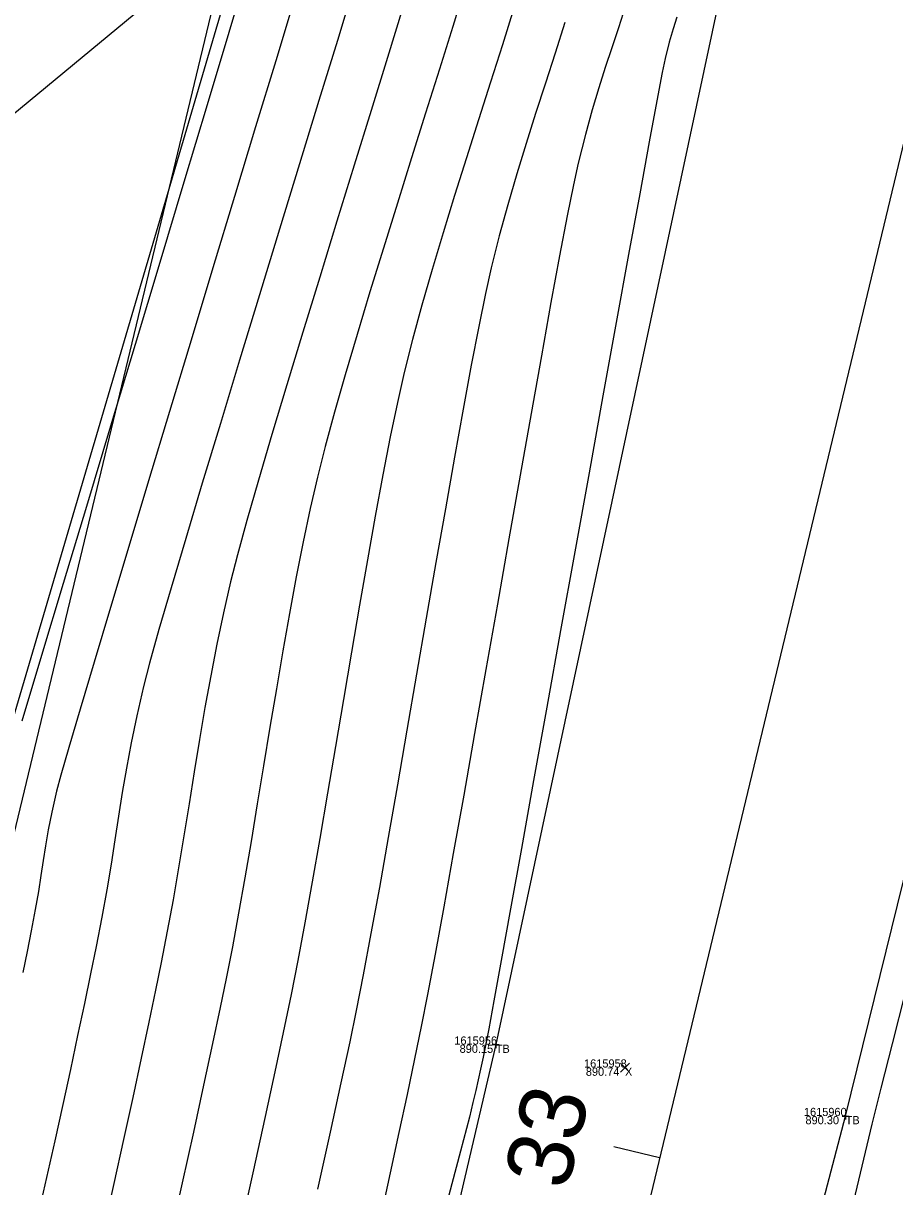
# Model space of a CAD drawing. Extents: x 1957117 to 1971063, y 701601 to 715861.
# Drawn here: x 1963107.6 to 1963144.77, y 705255.48 to 705305.12 of the extents above; entities that cross this region are included whole.
import ezdxf

# ---------------------------------------------------------------- set-up
doc = ezdxf.new("R2010")
doc.units = 0
for name, color, linetype in [('AP_X_Lights', 7, 'Continuous'), ('DT_X_Break_Line', 7, 'Continuous'), ('DT_X_Contour_Major', 7, 'Continuous'), ('DT_X_Contour_Minor', 7, 'Continuous'), ('GE_X_CL_20', 7, 'Continuous'), ('HY_X_Water_Edge', 7, 'Continuous'), ('PV_P_Drive', 7, 'Continuous'), ('PV_P_Shoulder', 7, 'Continuous'), ('RS_Raster1', 7, 'Continuous'), ('RW_X_Esmt_RR', 7, 'Continuous'), ('SC_Scratch1', 7, 'Continuous'), ('SC_Shading5', 7, 'Continuous'), ('VG_X_Tree_Line_Rt', 7, 'Continuous')]:
    doc.layers.add(name, color=color, linetype=linetype)

msp = doc.modelspace()

# ---------------------------------------------------------------- linework, layer by layer
at = {"layer": 'AP_X_Lights'}
for p, q in [((1963133.072, 705260.371), (1963133.46, 705260.761)), ((1963133.072, 705260.761), (1963133.46, 705260.371))]:
    msp.add_line(p, q, dxfattribs=at)
at = {"layer": 'DT_X_Break_Line'}
for points in [[(1963059.618, 705072.384), (1963067.267, 705121.949), (1963084.435, 705172.155), (1963089.948, 705219.61), (1963104.733, 705267.194), (1963118.935, 705315.406), (1963122.413, 705362.88), (1963135.773, 705414.457), (1963142.701, 705466.671), (1963157.121, 705507.344), (1963171.033, 705561.75), (1963190.964, 705600.578), (1963199.065, 705656.682), (1963210.848, 705704.455), (1963218.329, 705756.178)], [(1963248.355, 705747.376), (1963235.759, 705698.829), (1963221.229, 705652.053), (1963207.844, 705601.615), (1963200.47, 705556.329), (1963185.917, 705507.018), (1963175.154, 705452.621), (1963160.398, 705408.434), (1963150.566, 705354.43), (1963137.351, 705306.484), (1963127.753, 705261.545), (1963117.087, 705216.019), (1963104.746, 705164.3), (1963091.28, 705116.393), (1963081.686, 705067.168)], [(1963097.69, 705062.728), (1963110.134, 705110.941), (1963118.179, 705161.08), (1963129.819, 705210.034), (1963142.677, 705258.498), (1963154.883, 705308.22), (1963169.696, 705358.61), (1963178.568, 705401.323), (1963191.579, 705451.786), (1963203.047, 705496.926), (1963213.073, 705549.098), (1963225.99, 705592.54), (1963238.509, 705645.64), (1963250.08, 705699.351), (1963260.722, 705745.719)]]:
    msp.add_lwpolyline(points, dxfattribs=at)
at = {"layer": 'DT_X_Contour_Major'}
for points in [[(1963123.796, 705305.793), (1963123.141, 705303.665), (1963122.444, 705301.407), (1963121.719, 705299.063), (1963120.982, 705296.676), (1963120.247, 705294.291), (1963119.53, 705291.951), (1963118.846, 705289.699), (1963118.209, 705287.579), (1963117.635, 705285.635), (1963117.139, 705283.911), (1963116.735, 705282.45), (1963116.44, 705281.295), (1963116.137, 705279.972), (1963115.857, 705278.634), (1963115.597, 705277.284), (1963115.352, 705275.924), (1963115.119, 705274.558), (1963114.894, 705273.189), (1963114.672, 705271.818), (1963114.45, 705270.449), (1963114.225, 705269.085), (1963113.992, 705267.728), (1963113.747, 705266.381), (1963113.486, 705265.046), (1963113.246, 705263.876), (1963112.958, 705262.508), (1963112.631, 705260.971), (1963112.269, 705259.292), (1963111.88, 705257.501), (1963111.468, 705255.626), (1963111.041, 705253.695)], [(1963123.796, 705305.793), (1963123.141, 705303.665), (1963122.444, 705301.407), (1963121.719, 705299.063), (1963120.982, 705296.676), (1963120.247, 705294.291), (1963119.53, 705291.951), (1963118.846, 705289.699), (1963118.209, 705287.579), (1963117.635, 705285.635), (1963117.139, 705283.911), (1963116.735, 705282.45), (1963116.44, 705281.295), (1963116.137, 705279.972), (1963115.857, 705278.634), (1963115.597, 705277.284), (1963115.352, 705275.924), (1963115.119, 705274.558), (1963114.894, 705273.189), (1963114.672, 705271.818), (1963114.45, 705270.449), (1963114.225, 705269.085), (1963113.992, 705267.728), (1963113.747, 705266.381), (1963113.486, 705265.046), (1963113.246, 705263.876), (1963112.958, 705262.508), (1963112.631, 705260.971), (1963112.269, 705259.292), (1963111.88, 705257.501), (1963111.468, 705255.626), (1963111.041, 705253.695)], [(1963135.48, 705305.378), (1963135.319, 705304.883), (1963135.154, 705304.32), (1963134.975, 705303.622), (1963134.853, 705303.026), (1963134.623, 705301.814), (1963134.298, 705300.064), (1963133.893, 705297.853), (1963133.42, 705295.257), (1963132.893, 705292.355), (1963132.326, 705289.223), (1963131.733, 705285.938), (1963131.127, 705282.577), (1963130.522, 705279.217), (1963129.931, 705275.937), (1963129.368, 705272.811), (1963128.847, 705269.919), (1963128.381, 705267.336), (1963127.985, 705265.14), (1963127.671, 705263.408), (1963127.453, 705262.218), (1963127.346, 705261.645), (1963127.216, 705261.011), (1963127.108, 705260.496), (1963127.008, 705260.041), (1963126.903, 705259.587), (1963126.781, 705259.075), (1963126.628, 705258.446), (1963126.504, 705257.965), (1963126.249, 705257.003), (1963125.879, 705255.609), (1963125.406, 705253.833)], [(1963135.48, 705305.378), (1963135.319, 705304.883), (1963135.154, 705304.32), (1963134.975, 705303.622), (1963134.853, 705303.026), (1963134.623, 705301.814), (1963134.298, 705300.064), (1963133.893, 705297.853), (1963133.42, 705295.257), (1963132.893, 705292.355), (1963132.326, 705289.223), (1963131.733, 705285.938), (1963131.127, 705282.577), (1963130.522, 705279.217), (1963129.931, 705275.937), (1963129.368, 705272.811), (1963128.847, 705269.919), (1963128.381, 705267.336), (1963127.985, 705265.14), (1963127.671, 705263.408), (1963127.453, 705262.218), (1963127.346, 705261.645), (1963127.216, 705261.011), (1963127.108, 705260.496), (1963127.008, 705260.041), (1963126.903, 705259.587), (1963126.781, 705259.075), (1963126.628, 705258.446), (1963126.504, 705257.965), (1963126.249, 705257.003), (1963125.879, 705255.609), (1963125.406, 705253.833)], [(1963145.209, 705263.769), (1963144.654, 705261.578), (1963144.18, 705259.689), (1963143.8, 705258.152), (1963143.438, 705256.654), (1963143.014, 705254.873)], [(1963145.209, 705263.769), (1963144.654, 705261.578), (1963144.18, 705259.689), (1963143.8, 705258.152), (1963143.438, 705256.654), (1963143.014, 705254.873)]]:
    msp.add_lwpolyline(points, dxfattribs=at)
at = {"layer": 'DT_X_Contour_Minor'}
for points in [[(1963117.214, 705307.551), (1963116.368, 705304.734), (1963115.441, 705301.644), (1963114.452, 705298.35), (1963113.422, 705294.92), (1963112.372, 705291.424), (1963111.322, 705287.93), (1963110.294, 705284.506), (1963109.308, 705281.222), (1963108.385, 705278.145), (1963107.545, 705275.345)], [(1963117.214, 705307.551), (1963116.368, 705304.734), (1963115.441, 705301.644), (1963114.452, 705298.35), (1963113.422, 705294.92), (1963112.372, 705291.424), (1963111.322, 705287.93), (1963110.294, 705284.506), (1963109.308, 705281.222), (1963108.385, 705278.145), (1963107.545, 705275.345)], [(1963121.719, 705306.76), (1963120.998, 705304.394), (1963120.215, 705301.832), (1963119.388, 705299.13), (1963118.535, 705296.345), (1963117.676, 705293.532), (1963116.827, 705290.75), (1963116.008, 705288.053), (1963115.237, 705285.498), (1963114.532, 705283.142), (1963113.91, 705281.041), (1963113.391, 705279.251), (1963112.992, 705277.828), (1963112.733, 705276.83), (1963112.447, 705275.581), (1963112.208, 705274.427), (1963112.005, 705273.343), (1963111.828, 705272.307), (1963111.666, 705271.293), (1963111.509, 705270.278), (1963111.346, 705269.238), (1963111.166, 705268.149), (1963110.959, 705266.986), (1963110.715, 705265.726), (1963110.477, 705264.567), (1963110.211, 705263.295), (1963109.922, 705261.928), (1963109.611, 705260.486), (1963109.284, 705258.985), (1963108.943, 705257.444), (1963108.593, 705255.88), (1963108.236, 705254.312)], [(1963121.719, 705306.76), (1963120.998, 705304.394), (1963120.215, 705301.832), (1963119.388, 705299.13), (1963118.535, 705296.345), (1963117.676, 705293.532), (1963116.827, 705290.75), (1963116.008, 705288.053), (1963115.237, 705285.498), (1963114.532, 705283.142), (1963113.91, 705281.041), (1963113.391, 705279.251), (1963112.992, 705277.828), (1963112.733, 705276.83), (1963112.447, 705275.581), (1963112.208, 705274.427), (1963112.005, 705273.343), (1963111.828, 705272.307), (1963111.666, 705271.293), (1963111.509, 705270.278), (1963111.346, 705269.238), (1963111.166, 705268.149), (1963110.959, 705266.986), (1963110.715, 705265.726), (1963110.477, 705264.567), (1963110.211, 705263.295), (1963109.922, 705261.928), (1963109.611, 705260.486), (1963109.284, 705258.985), (1963108.943, 705257.444), (1963108.593, 705255.88), (1963108.236, 705254.312)], [(1963126.453, 705306.72), (1963125.919, 705304.99), (1963125.352, 705303.172), (1963124.763, 705301.292), (1963124.161, 705299.376), (1963123.558, 705297.448), (1963122.963, 705295.534), (1963122.387, 705293.659), (1963121.84, 705291.849), (1963121.332, 705290.129), (1963120.874, 705288.524), (1963120.475, 705287.059), (1963120.147, 705285.761), (1963119.84, 705284.42), (1963119.54, 705282.995), (1963119.246, 705281.498), (1963118.958, 705279.945), (1963118.676, 705278.349), (1963118.397, 705276.724), (1963118.123, 705275.084), (1963117.852, 705273.443), (1963117.583, 705271.816), (1963117.316, 705270.216), (1963117.051, 705268.656), (1963116.787, 705267.152), (1963116.523, 705265.717), (1963116.258, 705264.366), (1963116.003, 705263.13), (1963115.678, 705261.599), (1963115.294, 705259.814), (1963114.859, 705257.815), (1963114.382, 705255.644), (1963113.873, 705253.34)], [(1963126.453, 705306.72), (1963125.919, 705304.99), (1963125.352, 705303.172), (1963124.763, 705301.292), (1963124.161, 705299.376), (1963123.558, 705297.448), (1963122.963, 705295.534), (1963122.387, 705293.659), (1963121.84, 705291.849), (1963121.332, 705290.129), (1963120.874, 705288.524), (1963120.475, 705287.059), (1963120.147, 705285.761), (1963119.84, 705284.42), (1963119.54, 705282.995), (1963119.246, 705281.498), (1963118.958, 705279.945), (1963118.676, 705278.349), (1963118.397, 705276.724), (1963118.123, 705275.084), (1963117.852, 705273.443), (1963117.583, 705271.816), (1963117.316, 705270.216), (1963117.051, 705268.656), (1963116.787, 705267.152), (1963116.523, 705265.717), (1963116.258, 705264.366), (1963116.003, 705263.13), (1963115.678, 705261.599), (1963115.294, 705259.814), (1963114.859, 705257.815), (1963114.382, 705255.644), (1963113.873, 705253.34)], [(1963119.161, 705306.142), (1963118.369, 705303.523), (1963117.514, 705300.702), (1963116.616, 705297.736), (1963115.691, 705294.685), (1963114.759, 705291.607), (1963113.838, 705288.561), (1963112.945, 705285.604), (1963112.099, 705282.797), (1963111.318, 705280.197), (1963110.621, 705277.864), (1963110.024, 705275.855), (1963109.548, 705274.23), (1963109.209, 705273.047), (1963109.026, 705272.365), (1963108.821, 705271.467), (1963108.667, 705270.703), (1963108.549, 705270.027), (1963108.45, 705269.395), (1963108.355, 705268.761), (1963108.249, 705268.082), (1963108.117, 705267.312), (1963107.943, 705266.406), (1963107.763, 705265.524), (1963107.578, 705264.628)], [(1963119.161, 705306.142), (1963118.369, 705303.523), (1963117.514, 705300.702), (1963116.616, 705297.736), (1963115.691, 705294.685), (1963114.759, 705291.607), (1963113.838, 705288.561), (1963112.945, 705285.604), (1963112.099, 705282.797), (1963111.318, 705280.197), (1963110.621, 705277.864), (1963110.024, 705275.855), (1963109.548, 705274.23), (1963109.209, 705273.047), (1963109.026, 705272.365), (1963108.821, 705271.467), (1963108.667, 705270.703), (1963108.549, 705270.027), (1963108.45, 705269.395), (1963108.355, 705268.761), (1963108.249, 705268.082), (1963108.117, 705267.312), (1963107.943, 705266.406), (1963107.763, 705265.524), (1963107.578, 705264.628)], [(1963128.527, 705305.766), (1963128.038, 705304.206), (1963127.533, 705302.615), (1963127.02, 705301.004), (1963126.506, 705299.386), (1963126, 705297.773), (1963125.51, 705296.179), (1963125.042, 705294.614), (1963124.605, 705293.092), (1963124.206, 705291.625), (1963123.854, 705290.226), (1963123.563, 705288.944), (1963123.257, 705287.477), (1963122.94, 705285.851), (1963122.614, 705284.093), (1963122.28, 705282.23), (1963121.941, 705280.289), (1963121.599, 705278.295), (1963121.256, 705276.277), (1963120.915, 705274.259), (1963120.578, 705272.271), (1963120.247, 705270.337), (1963119.925, 705268.485), (1963119.613, 705266.741), (1963119.314, 705265.132), (1963119.03, 705263.686), (1963118.749, 705262.335), (1963118.374, 705260.58), (1963117.918, 705258.477), (1963117.391, 705256.08), (1963116.808, 705253.442)], [(1963128.527, 705305.766), (1963128.038, 705304.206), (1963127.533, 705302.615), (1963127.02, 705301.004), (1963126.506, 705299.386), (1963126, 705297.773), (1963125.51, 705296.179), (1963125.042, 705294.614), (1963124.605, 705293.092), (1963124.206, 705291.625), (1963123.854, 705290.226), (1963123.563, 705288.944), (1963123.257, 705287.477), (1963122.94, 705285.851), (1963122.614, 705284.093), (1963122.28, 705282.23), (1963121.941, 705280.289), (1963121.599, 705278.295), (1963121.256, 705276.277), (1963120.915, 705274.259), (1963120.578, 705272.271), (1963120.247, 705270.337), (1963119.925, 705268.485), (1963119.613, 705266.741), (1963119.314, 705265.132), (1963119.03, 705263.686), (1963118.749, 705262.335), (1963118.374, 705260.58), (1963117.918, 705258.477), (1963117.391, 705256.08), (1963116.808, 705253.442)], [(1963133.29, 705305.866), (1963132.989, 705304.935), (1963132.702, 705304.073), (1963132.423, 705303.233), (1963132.146, 705302.369), (1963131.866, 705301.433), (1963131.575, 705300.378), (1963131.268, 705299.156), (1963131.065, 705298.234), (1963130.799, 705296.901), (1963130.478, 705295.206), (1963130.108, 705293.203), (1963129.699, 705290.941), (1963129.258, 705288.473), (1963128.792, 705285.849), (1963128.311, 705283.12), (1963127.822, 705280.339), (1963127.333, 705277.556), (1963126.851, 705274.822), (1963126.386, 705272.189), (1963125.944, 705269.707), (1963125.534, 705267.429), (1963125.164, 705265.405), (1963124.841, 705263.687), (1963124.574, 705262.325), (1963124.288, 705260.934), (1963123.969, 705259.415), (1963123.623, 705257.791), (1963123.253, 705256.08), (1963122.865, 705254.303)], [(1963133.29, 705305.866), (1963132.989, 705304.935), (1963132.702, 705304.073), (1963132.423, 705303.233), (1963132.146, 705302.369), (1963131.866, 705301.433), (1963131.575, 705300.378), (1963131.268, 705299.156), (1963131.065, 705298.234), (1963130.799, 705296.901), (1963130.478, 705295.206), (1963130.108, 705293.203), (1963129.699, 705290.941), (1963129.258, 705288.473), (1963128.792, 705285.849), (1963128.311, 705283.12), (1963127.822, 705280.339), (1963127.333, 705277.556), (1963126.851, 705274.822), (1963126.386, 705272.189), (1963125.944, 705269.707), (1963125.534, 705267.429), (1963125.164, 705265.405), (1963124.841, 705263.687), (1963124.574, 705262.325), (1963124.288, 705260.934), (1963123.969, 705259.415), (1963123.623, 705257.791), (1963123.253, 705256.08), (1963122.865, 705254.303)], [(1963130.699, 705305.15), (1963130.285, 705303.855), (1963129.869, 705302.567), (1963129.455, 705301.281), (1963129.047, 705299.991), (1963128.65, 705298.693), (1963128.267, 705297.38), (1963127.902, 705296.048), (1963127.561, 705294.691), (1963127.314, 705293.589), (1963127.029, 705292.191), (1963126.71, 705290.536), (1963126.364, 705288.663), (1963125.994, 705286.608), (1963125.605, 705284.412), (1963125.203, 705282.111), (1963124.793, 705279.744), (1963124.379, 705277.349), (1963123.967, 705274.964), (1963123.561, 705272.627), (1963123.167, 705270.377), (1963122.789, 705268.252), (1963122.432, 705266.289), (1963122.101, 705264.528), (1963121.802, 705263.005), (1963121.524, 705261.669), (1963121.148, 705259.919), (1963120.688, 705257.806), (1963120.154, 705255.383)], [(1963130.699, 705305.15), (1963130.285, 705303.855), (1963129.869, 705302.567), (1963129.455, 705301.281), (1963129.047, 705299.991), (1963128.65, 705298.693), (1963128.267, 705297.38), (1963127.902, 705296.048), (1963127.561, 705294.691), (1963127.314, 705293.589), (1963127.029, 705292.191), (1963126.71, 705290.536), (1963126.364, 705288.663), (1963125.994, 705286.608), (1963125.605, 705284.412), (1963125.203, 705282.111), (1963124.793, 705279.744), (1963124.379, 705277.349), (1963123.967, 705274.964), (1963123.561, 705272.627), (1963123.167, 705270.377), (1963122.789, 705268.252), (1963122.432, 705266.289), (1963122.101, 705264.528), (1963121.802, 705263.005), (1963121.524, 705261.669), (1963121.148, 705259.919), (1963120.688, 705257.806), (1963120.154, 705255.383)]]:
    msp.add_lwpolyline(points, dxfattribs=at)
at = {"layer": 'GE_X_CL_20'}
msp.add_line((1963134.74, 705256.711), (1963132.796, 705257.178), dxfattribs=at)
msp.add_lwpolyline([(1963418.3, 706437.397), (1962895.621, 704261.062)], dxfattribs=at)
at = {"layer": 'HY_X_Water_Edge'}
msp.add_spline([(1963191.723, 701994.048), (1963062.047, 702441.167), (1962863.491, 703169.356), (1962827.53, 703438.691), (1962823.213, 703537.412), (1962817.962, 703593.874), (1962817.97, 703697.316), (1962828.582, 703804.235), (1962836.461, 703844.734), (1962850.687, 703896.004), (1962867.251, 703938.846), (1962873.848, 703992.355), (1962884.135, 704091.371), (1962891.241, 704140.854), (1962897.382, 704180.529), (1962905.467, 704230.979), (1962943.949, 704328.022), (1962948.537, 704378.842), (1962964.114, 704426.264), (1963004.885, 704570.73), (1963042.054, 704716.522), (1963062.038, 704814.417), (1963072.171, 704860.237), (1963090.023, 704956.798), (1963107.066, 705031.783), (1963133.773, 705105.742), (1963148.685, 705206.74), (1963175.48, 705301.059), (1963191.635, 705353.417), (1963210.988, 705447.286), (1963219.532, 705497.27), (1963230.124, 705549.475), (1963251.052, 705591.159), (1963275.289, 705693.429), (1963292.982, 705784.032), (1963302.841, 705839.645), (1963335.126, 705936.766), (1963359.752, 706046.75), (1963389.133, 706177.299), (1963417.827, 706273.456), (1963475.868, 706451.902), (1963533.782, 706640.53), (1963553.86, 706696.984), (1963580.184, 706715.425), (1963609.172, 706718.73), (1963617.062, 706714.691), (1963619.447, 706694.678), (1963564.282, 706533.07), (1963531.853, 706395.229), (1963434.4, 706006.96), (1963354.09, 705679.186), (1963237.513, 705206.07), (1963167.369, 704892.962), (1963059.145, 704434.176), (1962907.914, 703908.742), (1962877.458, 703703.326), (1962898.357, 703412.121), (1962942.65, 703052.267), (1963048.963, 702674.866), (1963191.468, 702189.666), (1963245.396, 702019.832)], degree=3, dxfattribs=at)
at = {"layer": 'PV_P_Drive'}
for p, q in [((1963127.607, 705261.545), (1963127.899, 705261.545)), ((1963127.753, 705261.691), (1963127.753, 705261.399)), ((1963127.753, 705261.545), (1963127.753, 705261.545)), ((1963142.531, 705258.498), (1963142.823, 705258.498)), ((1963142.677, 705258.644), (1963142.677, 705258.352)), ((1963142.677, 705258.498), (1963142.677, 705258.498))]:
    msp.add_line(p, q, dxfattribs=at)
at = {"layer": 'RW_X_Esmt_RR'}
msp.add_lwpolyline([(1962866.45, 704268.068), (1963123.345, 705337.727), (1963135.496, 705336.937), (1963400.797, 706441.601)], dxfattribs=at)
at = {"layer": 'SC_Shading5'}
for points in [[(1963026.912, 704294.121), (1963138.818, 704737.794), (1963251.679, 705213.963), (1963374.306, 705730.111), (1963454.783, 706045.593), (1963517.244, 706296.713), (1963562.763, 706479.256), (1963580.13, 706553.799), (1963589.678, 706586.994)], [(1963609.915, 706579.703), (1963587.283, 706499.153), (1963552.056, 706354.005), (1963480.911, 706069.234), (1963357.401, 705576.869), (1963272.751, 705226.931), (1963210.247, 704956.481), (1963044.97, 704288.881)]]:
    msp.add_spline(points, degree=3, dxfattribs=at)
at = {"layer": 'VG_X_Tree_Line_Rt'}
msp.add_lwpolyline([(1963132.038, 705359.161), (1963129.619, 705349.992), (1963127.904, 705352.518), (1963121.821, 705358.514), (1963118.017, 705349.97), (1963121.382, 705343.365), (1963125.87, 705336.531), (1963126.638, 705325.561), (1963119.699, 705314.911), (1963114.225, 705307.074), (1963104.838, 705299.314), (1963104.361, 705292.134), (1963105.422, 705281.465), (1963100.517, 705269.854), (1963097.475, 705268.813), (1963093.256, 705262.563), (1963096.262, 705251.267)], dxfattribs=at)

# ---------------------------------------------------------------- texts
at = {"layer": 'GE_X_CL_20'}
msp.add_text('33', height=2.8, rotation=76.4953, dxfattribs=at).set_placement((1963130.798, 705255.281))
at = {"layer": 'PV_P_Shoulder'}
for s, p in [('890.15', (1963126.213, 705261.195)), ('890.74', (1963131.596, 705260.216)), ('890.30', (1963140.963, 705258.148))]:
    msp.add_text(s, height=0.35, dxfattribs=at).set_placement(p)
at = {"layer": 'RS_Raster1'}
for s, p in [('1615956', (1963125.987, 705261.545)), ('1615958', (1963131.519, 705260.566)), ('1615960', (1963140.897, 705258.498))]:
    msp.add_text(s, height=0.35, dxfattribs=at).set_placement(p)
at = {"layer": 'SC_Scratch1'}
for s, p in [('TB', (1963127.753, 705261.195)), ('X', (1963133.266, 705260.216)), ('TB', (1963142.677, 705258.148))]:
    msp.add_text(s, height=0.35, dxfattribs=at).set_placement(p)

doc.saveas('drawing.dxf')
